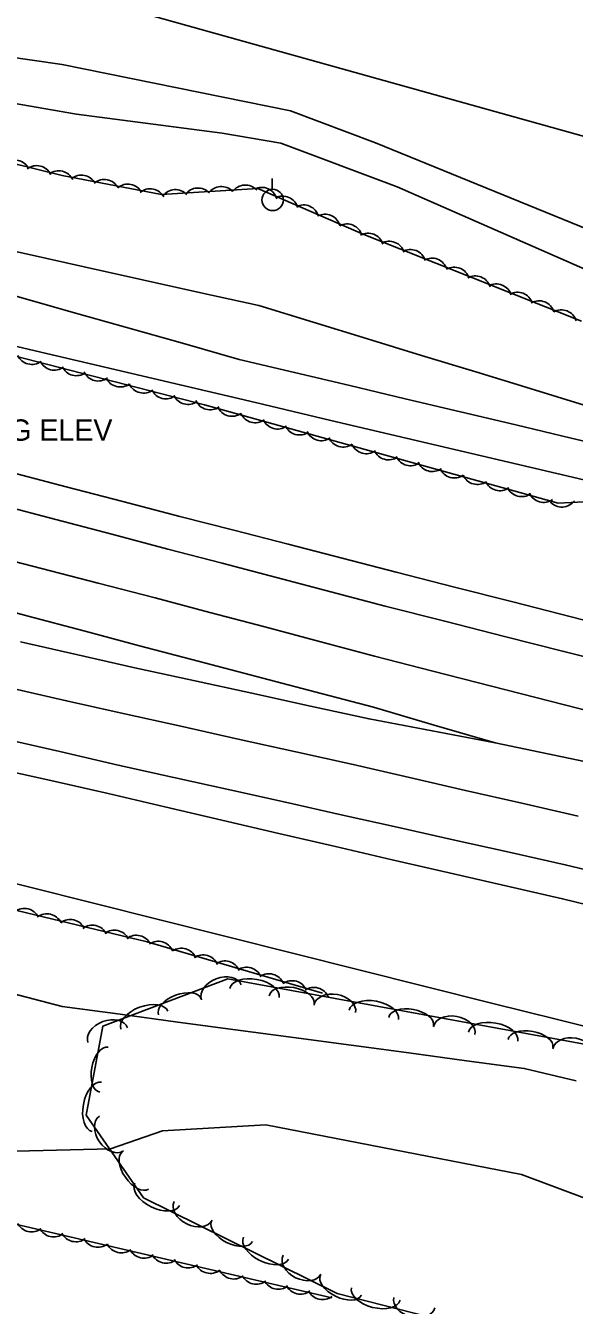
# Model space of a CAD drawing. Extents: x 1441650 to 1491889, y 345904 to 358319.
# Drawn here: x 1462034.9 to 1462163.4, y 350517.9 to 350817.6 of the extents above; entities that cross this region are included whole.
import ezdxf

# ---------------------------------------------------------------- set-up
doc = ezdxf.new("R2010")
doc.units = 0
for name, color, linetype in [('S_DITCHLINE', 7, 'Continuous'), ('S_EDGE_PAVEMENT', 7, 'Continuous'), ('S_MISC_BOUNDARY', 7, 'Continuous'), ('S_PAVEMENT_CROWN', 7, 'Continuous'), ('S_SECONDARY_CTL_ANNOT', 7, 'Continuous'), ('S_SHOULDER', 7, 'Continuous'), ('S_STREAM', 7, 'Continuous'), ('S_TRAILS', 7, 'Continuous'), ('S_TREE', 7, 'Continuous'), ('S_UTILITY_POLE', 7, 'Continuous'), ('S_WATER_UTILITIES', 7, 'Continuous')]:
    doc.layers.add(name, color=color, linetype=linetype)

msp = doc.modelspace()

# ---------------------------------------------------------------- linework, layer by layer
at = {"layer": 'S_DITCHLINE'}
for points in [[(1462021.36, 350767.16), (1462034.99, 350764.14), (1462048.62, 350761.12), (1462062.25, 350758.1), (1462075.88, 350755.07), (1462089.51, 350752.05), (1462102.21, 350748.16), (1462114.91, 350744.27), (1462127.61, 350740.39), (1462140.31, 350736.5), (1462153.02, 350732.61), (1462165.72, 350728.72)], [(1462031.57, 350754.55), (1462044.91, 350750.78), (1462058.25, 350747), (1462071.59, 350743.23), (1462084.93, 350739.46), (1462097.88, 350736.39), (1462110.84, 350733.31), (1462123.8, 350730.24), (1462136.76, 350727.17), (1462149.72, 350724.09), (1462162.68, 350721.02), (1462175.64, 350717.95)], [(1462030.35, 350591.33), (1462043.48, 350587.87), (1462057.01, 350586.06), (1462070.53, 350584.25), (1462084.05, 350582.43), (1462097.58, 350580.62), (1462111.1, 350578.81), (1462124.62, 350577), (1462138.15, 350575.19), (1462151.67, 350573.38), (1462163.82, 350570.45)]]:
    msp.add_lwpolyline(points, dxfattribs=at)
at = {"layer": 'S_EDGE_PAVEMENT'}
for points in [[(1462028.84, 350705.37), (1462041.95, 350701.92), (1462055.06, 350698.48), (1462068.16, 350695.03), (1462080.9, 350691.69), (1462093.64, 350688.35), (1462106.37, 350685.01), (1462119.11, 350681.67), (1462133.05, 350678.12), (1462147, 350674.58), (1462160.94, 350671.04), (1462174.88, 350667.49)], [(1462029.16, 350650.72), (1462042.86, 350647.58), (1462056.56, 350644.44), (1462069.61, 350641.53), (1462082.67, 350638.62), (1462095.72, 350635.71), (1462108.78, 350632.81), (1462121.9, 350629.88), (1462135.02, 350626.95), (1462148.14, 350624.02), (1462161.26, 350621.09), (1462174.69, 350617.86)]]:
    msp.add_lwpolyline(points, dxfattribs=at)
at = {"layer": 'S_MISC_BOUNDARY'}
msp.add_lwpolyline([(1462628.24, 350703.82), (1462627.53, 350682.37), (1462621.29, 350673.57), (1462606.99, 350664.19), (1462581.51, 350664.75), (1462509.7, 350679.3), (1462466.02, 350691.43), (1462409.23, 350708.59), (1462331.39, 350717.46), (1462286.03, 350726.73), (1462204.48, 350754.42), (1462116.86, 350790.2), (1462096.93, 350797.63), (1462043.47, 350808.51), (1461977.47, 350818.08), (1461875.68, 350837.95), (1461821.53, 350853.35), (1461777.77, 350867.59), (1461763.87, 350874.92), (1461752.78, 350886.79), (1461744.34, 350906.14), (1461746.98, 350919.15)], dxfattribs=at)
at = {"layer": 'S_PAVEMENT_CROWN'}
for points in [[(1462025.28, 350693.9), (1462038.6, 350690.47), (1462051.91, 350687.03), (1462065.22, 350683.6), (1462078.05, 350680.19), (1462090.89, 350676.78), (1462103.72, 350673.37), (1462116.55, 350669.97), (1462130.28, 350666.45), (1462144, 350662.94), (1462157.72, 350659.43), (1462171.45, 350655.92)], [(1462022.42, 350682.81), (1462035.47, 350679.33), (1462048.52, 350675.85), (1462061.57, 350672.37), (1462075.27, 350668.78), (1462088.96, 350665.18), (1462102.65, 350661.59), (1462116.35, 350657.99), (1462130.58, 350653.81), (1462144.82, 350649.64), (1462167.61, 350644.92)], [(1462033.72, 350673.28), (1462047.09, 350670.26), (1462060.47, 350667.24), (1462074.17, 350664.24), (1462087.88, 350661.24), (1462101.59, 350658.24), (1462115.3, 350655.24), (1462130.06, 350652.44), (1462144.82, 350649.64)], [(1462031.21, 350662.49), (1462044.48, 350659.5), (1462057.74, 350656.51), (1462071.21, 350653.53), (1462084.67, 350650.54), (1462098.14, 350647.56), (1462111.6, 350644.58), (1462124.77, 350641.55), (1462137.93, 350638.51), (1462151.1, 350635.48), (1462164.27, 350632.45)]]:
    msp.add_lwpolyline(points, dxfattribs=at)
at = {"layer": 'S_SHOULDER'}
for points in [[(1462031.04, 350713.1), (1462044.34, 350709.63), (1462057.65, 350706.16), (1462070.96, 350702.69), (1462083.65, 350699.42), (1462096.33, 350696.14), (1462109.01, 350692.87), (1462121.7, 350689.6), (1462135.35, 350686.12), (1462149, 350682.64), (1462162.65, 350679.15), (1462176.29, 350675.67)], [(1462027.32, 350643.81), (1462040.75, 350640.79), (1462054.18, 350637.76), (1462067.5, 350634.65), (1462080.82, 350631.55), (1462094.15, 350628.44), (1462107.47, 350625.33), (1462120.76, 350622.27), (1462134.05, 350619.22), (1462147.34, 350616.16), (1462160.63, 350613.11), (1462173.07, 350610.1)]]:
    msp.add_lwpolyline(points, dxfattribs=at)
at = {"layer": 'S_STREAM'}
msp.add_lwpolyline([(1461761.18, 350613.11), (1461854.43, 350590.1), (1461871.61, 350589.48), (1461928.27, 350575.53), (1461962.5, 350567.25), (1462013.59, 350553.52), (1462054.78, 350554.57), (1462066.93, 350558.78), (1462091.1, 350560.16), (1462150.98, 350548.54), (1462206.96, 350527.64), (1462255.72, 350523.58), (1462297.73, 350515.06), (1462330.99, 350512.55), (1462365.67, 350501.81), (1462404.66, 350490.83), (1462479.26, 350473.9), (1462524.58, 350460.08), (1462626.68, 350442.79), (1462748.76, 350419.73), (1462807.29, 350407.46)], dxfattribs=at)
at = {"layer": 'S_TRAILS'}
msp.add_lwpolyline([(1461739, 350925.32), (1461738.4, 350903.72), (1461744.46, 350888.01), (1461754.43, 350873.16), (1461771.85, 350860.39), (1461809.68, 350849.65), (1461847.12, 350836.8), (1461882.07, 350828.75), (1461926.8, 350819.09), (1461974.44, 350809.44), (1462046.76, 350796.89), (1462080.88, 350792.44), (1462094.67, 350790.11), (1462121.93, 350779.84), (1462183.12, 350753.05)], dxfattribs=at)
at = {"layer": 'S_TREE'}
for points in [[(1461819.97, 350835.68), (1461879.3, 350821.4), (1461947.87, 350806.12), (1462043.42, 350782.54), (1462066.74, 350778.04), (1462089.26, 350779.49), (1462114.07, 350768.73), (1462165.08, 350748.39)], [(1461788.74, 350799.86), (1461806.38, 350795.71), (1461824.03, 350791.56), (1461841.67, 350787.41), (1461859.32, 350783.26), (1461876.96, 350779.11), (1461894.61, 350774.96), (1461912.25, 350770.81), (1461929.9, 350766.66), (1461947.54, 350762.51), (1461965.19, 350758.36), (1461982.84, 350754.21), (1462000.48, 350750.06), (1462018.13, 350745.91), (1462035.77, 350741.76), (1462053.42, 350737.62), (1462071.06, 350733.47), (1462088.71, 350729.32), (1462106.35, 350725.17), (1462124, 350721.02), (1462141.64, 350716.87), (1462159.29, 350712.72), (1462176.93, 350708.57)], [(1461788.74, 350799.86), (1461806.38, 350795.71), (1461824.03, 350791.56), (1461841.67, 350787.41), (1461859.32, 350783.26), (1461876.96, 350779.11), (1461894.61, 350774.96), (1461912.25, 350770.81), (1461929.9, 350766.66), (1461947.54, 350762.51), (1461965.19, 350758.36), (1461982.84, 350754.21), (1462000.48, 350750.06), (1462018.13, 350745.91), (1462035.77, 350741.76), (1462053.42, 350737.62), (1462071.06, 350733.47), (1462088.71, 350729.32), (1462106.35, 350725.17), (1462124, 350721.02), (1462141.64, 350716.87), (1462159.29, 350712.72), (1462176.93, 350708.57)], [(1462183.88, 350707), (1462159.6, 350705.8), (1462076.74, 350728.81), (1461979.95, 350753.72), (1461867.98, 350781.75), (1461801.83, 350800.14)], [(1461859.05, 350650.61), (1461975.9, 350624.02), (1462063.34, 350603.03), (1462104.42, 350590.98)], [(1462019.72, 350619.87), (1462035.25, 350615.97), (1462050.78, 350612.08), (1462066.3, 350608.18), (1462081.83, 350604.29), (1462097.36, 350600.39), (1462112.89, 350596.5), (1462128.42, 350592.6), (1462143.95, 350588.7), (1462159.47, 350584.81), (1462175, 350580.91)], [(1462019.72, 350619.87), (1462035.25, 350615.97), (1462050.78, 350612.08), (1462066.3, 350608.18), (1462081.83, 350604.29), (1462097.36, 350600.39), (1462112.89, 350596.5), (1462128.42, 350592.6), (1462143.95, 350588.7), (1462159.47, 350584.81), (1462175, 350580.91)], [(1462792.83, 350353.26), (1462645.93, 350393.79), (1462552.33, 350413.65), (1462466.33, 350434.9), (1462297.33, 350474.95), (1462225.74, 350492.4), (1462150.96, 350509.65), (1462107.87, 350520.68), (1462062.5, 350543.09), (1462049.06, 350562.47), (1462052.99, 350583.29), (1462082.26, 350594.35), (1462173.41, 350577.67), (1462256.79, 350560.77), (1462346.7, 350542.54), (1462428.11, 350522.2), (1462511.58, 350502.88), (1462594.21, 350481.87), (1462640.08, 350467.79), (1462664.94, 350462.79), (1462733.55, 350446.76), (1462793.42, 350430.73), (1462867, 350414.64)], [(1462106.56, 350519.64), (1461909.75, 350565.5), (1461826.48, 350585.63), (1461804.11, 350590.79)]]:
    msp.add_lwpolyline(points, dxfattribs=at)
for centre, start, end in [((1462034.57, 350607.24), 25.7065, 127.3034), ((1462039.86, 350605.97), 25.7065, 127.3034), ((1462045.34, 350604.62), 25.7065, 127.3034), ((1462050.51, 350603.3), 25.7065, 127.3034), ((1462055.66, 350602.14), 25.7065, 127.3034), ((1462060.83, 350600.94), 25.7065, 127.3034), ((1462065.95, 350599.53), 22.8456, 124.4426), ((1462071.36, 350597.91), 22.8456, 124.4426), ((1462076.45, 350596.34), 22.8456, 124.4426), ((1462081.54, 350594.92), 22.8456, 124.4426), ((1462086.64, 350593.46), 22.8456, 124.4426), ((1462091.86, 350591.93), 22.8456, 124.4426), ((1462097.27, 350590.3), 22.8456, 124.4426), ((1462102.37, 350588.73), 22.8456, 124.4426)]:
    msp.add_arc(centre, 3.64, start, end, dxfattribs=at)
for centre, major_axis, ratio, start_param, end_param in [((1462032.3, 350782.54), (-3.55, 0.83), 0.998818, 3.813001, 5.586201), ((1462037.46, 350781.19), (-3.55, 0.83), 0.998818, 3.813001, 5.586201), ((1462042.61, 350780), (-3.55, 0.83), 0.998818, 3.813001, 5.586201), ((1462047.95, 350778.99), (-3.33, -1.47), 0.998247, 3.218309, 4.99151), ((1462053.29, 350777.96), (-3.33, -1.47), 0.998247, 3.218309, 4.99151), ((1462058.82, 350776.86), (-3.33, -1.47), 0.998247, 3.218309, 4.99151), ((1462075.26, 350775.96), (-3.48, -1.07), 0.998848, 3.590587, 5.363788), ((1462080.69, 350776.31), (-3.48, -1.07), 0.998848, 3.590587, 5.363788), ((1462086.33, 350776.64), (-3.48, -1.07), 0.998848, 3.590587, 5.363788), ((1462090.21, 350776.1), (-3.34, 1.45), 0.998859, 3.825789, 5.598989), ((1462064.04, 350775.78), (-3.33, -1.47), 0.998247, 3.218309, 4.99151), ((1462069.97, 350775.59), (-3.48, -1.07), 0.998848, 3.590587, 5.363788), ((1462095.09, 350774.06), (-3.34, 1.45), 0.998859, 3.825789, 5.598989), ((1462099.97, 350771.99), (-3.34, 1.45), 0.998859, 3.825789, 5.598989), ((1462104.96, 350769.82), (-3.34, 1.45), 0.998859, 3.825789, 5.598989), ((1462110.13, 350767.54), (-3.34, 1.45), 0.998859, 3.825789, 5.598989), ((1462115.09, 350765.38), (-3.38, 1.35), 0.998847, 3.825789, 5.598989), ((1462120.03, 350763.49), (-3.38, 1.35), 0.998847, 3.825789, 5.598989), ((1462124.97, 350761.56), (-3.38, 1.35), 0.998847, 3.825789, 5.598989), ((1462130.02, 350759.54), (-3.38, 1.35), 0.998847, 3.825789, 5.598989), ((1462135.25, 350757.42), (-3.38, 1.35), 0.998847, 3.825789, 5.598989), ((1462140.18, 350755.38), (-3.38, 1.35), 0.998847, 3.825789, 5.598989), ((1462145.12, 350753.49), (-3.38, 1.35), 0.998847, 3.825789, 5.598989), ((1462150.06, 350751.56), (-3.38, 1.35), 0.998847, 3.825789, 5.598989), ((1462155.11, 350749.54), (-3.38, 1.35), 0.998847, 3.825789, 5.598989), ((1462160.34, 350747.42), (-3.38, 1.35), 0.998847, 3.825789, 5.598989), ((1462036.34, 350741.92), (3.54, -0.87), 0.998818, 3.816342, 5.589542), ((1462041.61, 350740.56), (3.54, -0.87), 0.998818, 3.816342, 5.589542), ((1462046.76, 350739.27), (3.54, -0.87), 0.998818, 3.816342, 5.589542), ((1462051.89, 350738.03), (3.54, -0.87), 0.998818, 3.816342, 5.589542), ((1462057.04, 350736.63), (3.54, -0.87), 0.998818, 3.816342, 5.589542), ((1462062.5, 350735.19), (3.54, -0.87), 0.998818, 3.816342, 5.589542), ((1462067.77, 350733.83), (3.54, -0.87), 0.998818, 3.816342, 5.589542), ((1462072.91, 350732.54), (3.54, -0.87), 0.998818, 3.816342, 5.589542), ((1462078.09, 350731.27), (3.51, -0.96), 0.99882, 3.822126, 5.595327), ((1462083.22, 350729.77), (3.51, -0.96), 0.99882, 3.822126, 5.595327), ((1462088.65, 350728.23), (3.51, -0.96), 0.99882, 3.822126, 5.595327), ((1462093.89, 350726.77), (3.51, -0.96), 0.99882, 3.822126, 5.595327), ((1462099.01, 350725.39), (3.51, -0.96), 0.99882, 3.822126, 5.595327), ((1462104.12, 350724.04), (3.51, -0.96), 0.99882, 3.822126, 5.595327), ((1462109.24, 350722.55), (3.51, -0.96), 0.99882, 3.822126, 5.595327), ((1462114.67, 350721), (3.51, -0.96), 0.99882, 3.822126, 5.595327), ((1462119.91, 350719.55), (3.51, -0.96), 0.99882, 3.822126, 5.595327), ((1462125.03, 350718.16), (3.51, -0.96), 0.99882, 3.822126, 5.595327), ((1462130.14, 350716.82), (3.51, -0.96), 0.99882, 3.822126, 5.595327), ((1462135.26, 350715.32), (3.51, -0.96), 0.99882, 3.822126, 5.595327), ((1462140.7, 350713.78), (3.51, -0.96), 0.99882, 3.822126, 5.595327), ((1462145.94, 350712.32), (3.51, -0.96), 0.99882, 3.822126, 5.595327), ((1462151.06, 350710.94), (3.51, -0.96), 0.99882, 3.822126, 5.595327), ((1462156.17, 350709.59), (3.51, -0.96), 0.99882, 3.822126, 5.595327), ((1462160.47, 350708.51), (2.1, -2.98), 0.996132, 4.834699, 6.6079), ((1462080.72, 350591.22), (-4.64, -1.75), 0.685233, 3.141593, 6.283185), ((1462088.48, 350591.05), (-5.77, 1.06), 0.549986, 3.141593, 6.283185), ((1462070.99, 350587.82), (-5, -1.89), 0.540638, 3.141593, 6.283185), ((1462097.2, 350589.46), (-5.26, 0.96), 0.540607, 3.141593, 6.283185), ((1462107.29, 350587.35), (-4.87, 0.89), 0.685194, 3.141593, 6.283185), ((1462062.7, 350584.69), (-5.49, -2.07), 0.550017, 3.141593, 6.283185), ((1462116.44, 350585.94), (-5.77, 1.06), 0.549986, 3.141593, 6.283185), ((1462054.13, 350581.17), (-4.64, -1.75), 0.685233, 3.141593, 6.283185), ((1462125.17, 350584.34), (-5.26, 0.96), 0.540607, 3.141593, 6.283185), ((1462135.25, 350582.23), (-4.87, 0.89), 0.685194, 3.141593, 6.283185), ((1462144.41, 350580.82), (-5.77, 1.06), 0.549986, 3.141593, 6.283185), ((1462153.13, 350579.22), (-5.26, 0.96), 0.540607, 3.141593, 6.283185), ((1462163.22, 350577.11), (-4.87, 0.89), 0.685194, 3.141593, 6.283185), ((1462053.22, 350573.09), (-0.99, -5.25), 0.540699, 3.141593, 6.283185), ((1462051.58, 350564.37), (-1.09, -5.77), 0.550079, 3.141593, 6.283185), ((1462054.97, 350558.14), (2.82, -4.07), 0.685242, 3.141593, 6.283185), ((1462060.62, 350549.53), (3.05, -4.39), 0.540645, 3.141593, 6.283185), ((1462065.69, 350543.88), (5.26, -2.6), 0.549989, 3.141593, 6.283185), ((1462074.11, 350540.02), (4.44, -2.19), 0.685198, 3.141593, 6.283185), ((1462036.28, 350538.65), (3.52, -0.93), 0.977411, 3.855513, 5.628714), ((1462083.23, 350535.22), (4.79, -2.37), 0.54061, 3.141593, 6.283185), ((1462041.45, 350537.48), (3.52, -0.93), 0.977411, 3.855513, 5.628714), ((1462046.61, 350536.35), (3.52, -0.93), 0.977411, 3.855513, 5.628714), ((1462091.18, 350531.29), (5.26, -2.6), 0.549989, 3.141593, 6.283185), ((1462051.79, 350535.07), (3.52, -0.93), 0.977411, 3.855513, 5.628714), ((1462057.28, 350533.76), (3.52, -0.93), 0.977411, 3.855513, 5.628714), ((1462062.58, 350532.52), (3.52, -0.93), 0.977411, 3.855513, 5.628714), ((1462067.76, 350531.35), (3.52, -0.93), 0.977411, 3.855513, 5.628714), ((1462072.92, 350530.22), (3.52, -0.93), 0.977411, 3.855513, 5.628714), ((1462099.6, 350527.42), (4.44, -2.19), 0.685198, 3.141593, 6.283185), ((1462078.1, 350528.94), (3.52, -0.93), 0.977411, 3.855513, 5.628714), ((1462083.59, 350527.63), (3.52, -0.93), 0.977411, 3.855513, 5.628714), ((1462088.89, 350526.39), (3.52, -0.93), 0.977411, 3.855513, 5.628714), ((1462108.72, 350522.63), (4.79, -2.37), 0.54061, 3.141593, 6.283185), ((1462094.06, 350525.22), (3.52, -0.93), 0.977411, 3.855513, 5.628714), ((1462099.22, 350524.09), (3.52, -0.93), 0.977411, 3.855513, 5.628714), ((1462116.89, 350520.56), (5.69, -1.45), 0.549985, 3.141593, 6.283185), ((1462104.4, 350522.81), (3.52, -0.93), 0.977411, 3.855513, 5.628714), ((1462125.92, 350518.52), (4.8, -1.23), 0.685193, 3.141593, 6.283185)]:
    msp.add_ellipse(centre, major_axis=major_axis, ratio=ratio, start_param=start_param, end_param=end_param, dxfattribs=at)
at = {"layer": 'S_UTILITY_POLE'}
msp.add_line((1462092.59, 350779.32), (1462092.59, 350781.8), dxfattribs=at)
msp.add_circle((1462092.74, 350776.8), 2.5, dxfattribs=at)
at = {"layer": 'S_WATER_UTILITIES'}
msp.add_line((1461680.13, 350927.47), (1463045.66, 350545.52), dxfattribs=at)

# ---------------------------------------------------------------- texts
at = {"layer": 'S_SECONDARY_CTL_ANNOT'}
msp.add_text('PD:SET 8" NAIL TRIG ELEV', height=5, dxfattribs=at).set_placement((1461969.61, 350720.4))

doc.saveas('drawing.dxf')
